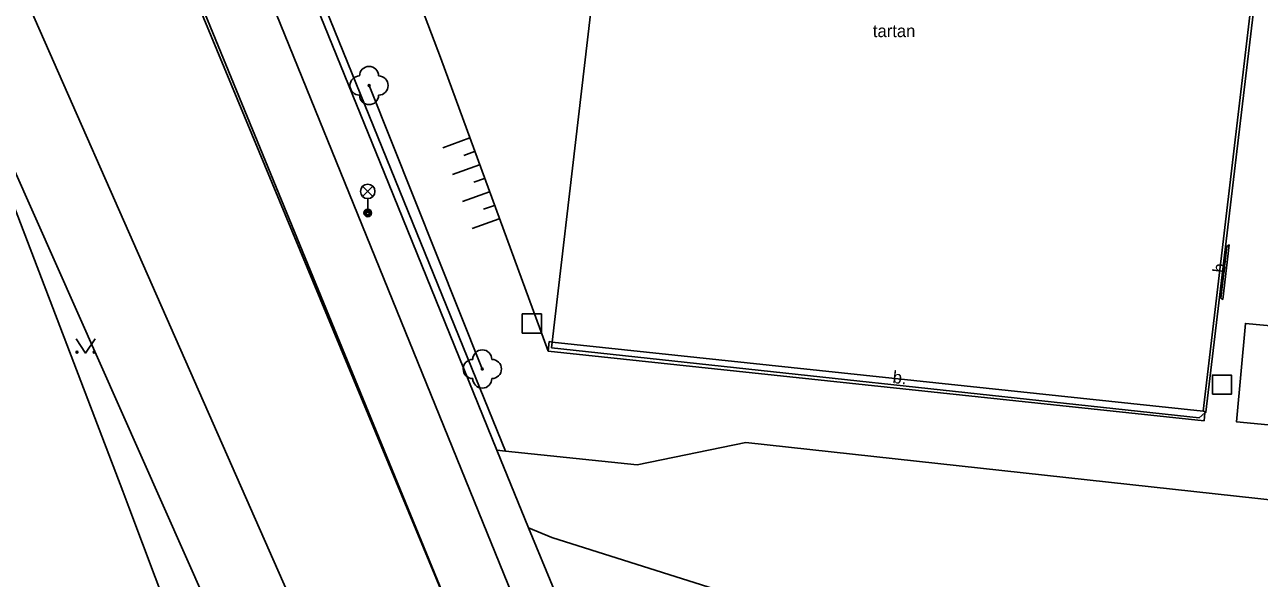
# Model space of a CAD drawing. Extents: x -595546 to -593986, y -1160845 to -1159202.
# Drawn here: x -594568 to -594503.5, y -1159895.1 to -1159866.2 of the extents above; entities that cross this region are included whole.
import ezdxf

# ---------------------------------------------------------------- set-up
doc = ezdxf.new("R2010")
doc.units = 0
for name, color, linetype in [('DOP - rozhrani ploch obecne', 7, 'Continuous'), ('Level 22', 7, 'Continuous'), ('Level 26', 7, 'Continuous'), ('Level 33', 7, 'Continuous'), ('Level 36', 7, 'Continuous'), ('Specificka linie pasportu komunikaci', 7, 'Continuous'), ('TM - budovy kovove - VP', 7, 'Continuous'), ('TM - chodniky - VP', 7, 'Continuous'), ('TM - horni hrana svahu', 7, 'Continuous'), ('TM - komunikace - VP', 7, 'Continuous'), ('TM - letecke snimky - pomocna linie', 7, 'Continuous'), ('TM - plot drateny_ kovovy - VP', 7, 'Continuous'), ('TM - plot zivy neuzavreny', 7, 'Continuous'), ('TM - podezdivka plotu - VP', 7, 'Continuous'), ('TM - popis povrchu', 7, 'Continuous'), ('TM - rozhrani ploch obecne - VP', 7, 'Continuous'), ('TM - srafovani', 7, 'Continuous')]:
    doc.layers.add(name, color=color, linetype=linetype)

msp = doc.modelspace()

# ---------------------------------------------------------------- linework, layer by layer
at = {"layer": 'DOP - rozhrani ploch obecne'}
for points in [[(-594554.05, -1159906.48), (-594574.25, -1159860.99)], [(-594570.82, -1159869.85), (-594562.88, -1159890.58)], [(-594562.88, -1159890.58), (-594562.57, -1159891.42)], [(-594562.57, -1159891.42), (-594558.39, -1159902.53)], [(-594562.57, -1159891.42), (-594558.39, -1159902.53)]]:
    msp.add_lwpolyline(points, dxfattribs=at)
at = {"layer": 'Level 22'}
for centre in [(-594550.01, -1159869.37), (-594544.09, -1159884.19)]:
    msp.add_circle(centre, 0.05, dxfattribs=at)
for centre, start, end in [((-594550.01, -1159868.87), 0, 180), ((-594550.51, -1159869.37), 90, 270), ((-594549.51, -1159869.37), 270, 90), ((-594550.01, -1159869.87), 180, 0), ((-594544.09, -1159883.69), 0, 180), ((-594544.59, -1159884.19), 90, 270), ((-594543.59, -1159884.19), 270, 90), ((-594544.09, -1159884.69), 180, 0)]:
    msp.add_arc(centre, 0.5, start, end, dxfattribs=at)
at = {"layer": 'Level 26'}
for points in [[(-594542, -1159882.31), (-594541, -1159882.31), (-594541, -1159881.31), (-594542, -1159881.31)], [(-594505.92, -1159885.51), (-594504.92, -1159885.51), (-594504.92, -1159884.51), (-594505.92, -1159884.51)]]:
    msp.add_lwpolyline(points, close=True, dxfattribs=at)
at = {"layer": 'Level 33'}
for p, q in [((-594550.345, -1159875.17), (-594549.815, -1159874.64)), ((-594550.345, -1159874.64), (-594549.815, -1159875.17)), ((-594550.08, -1159875.28), (-594550.08, -1159876.03))]:
    msp.add_line(p, q, dxfattribs=at)
for centre, radius in [((-594550.08, -1159874.905), 0.375), ((-594550.08, -1159876.03), 0.2), ((-594550.08, -1159876.03), 0.145), ((-594550.08, -1159876.03), 0.0876)]:
    msp.add_circle(centre, radius, dxfattribs=at)
at = {"layer": 'Level 36'}
msp.add_lwpolyline([(-594565.33, -1159882.61), (-594564.83, -1159883.36), (-594564.33, -1159882.61)], dxfattribs=at)
for centre in [(-594565.28, -1159883.31), (-594564.381, -1159883.31)]:
    msp.add_circle(centre, 0.05, dxfattribs=at)
at = {"layer": 'Specificka linie pasportu komunikaci'}
msp.add_lwpolyline([(-594586.63, -1159795.25), (-594584.88, -1159801.73), (-594582.83, -1159807.79), (-594578.37, -1159818.9), (-594571.13, -1159835.74), (-594560.28, -1159861.92), (-594560.09, -1159862.37), (-594543.98, -1159901.22)], dxfattribs=at)
at = {"layer": 'TM - budovy kovove - VP'}
msp.add_lwpolyline([(-594501.54, -1159887.25), (-594504.66, -1159886.95), (-594504.19, -1159881.81), (-594500.98, -1159882.11), (-594501.54, -1159887.25)], dxfattribs=at)
at = {"layer": 'TM - chodniky - VP'}
for points in [[(-594543.33, -1159888.44), (-594541.67, -1159892.49)], [(-594541.67, -1159892.49), (-594540.34, -1159895.73)]]:
    msp.add_lwpolyline(points, dxfattribs=at)
at = {"layer": 'TM - horni hrana svahu'}
msp.add_lwpolyline([(-594540.65, -1159883.25), (-594546.27, -1159867.91), (-594552.82, -1159850.66), (-594555.94, -1159842.1), (-594555.48, -1159834.49), (-594550.05, -1159833.49)], dxfattribs=at)
at = {"layer": 'TM - komunikace - VP'}
for points in [[(-594565.2, -1159840.16), (-594539.35, -1159903.78)], [(-594543.98, -1159901.22), (-594559.98, -1159862.22), (-594560.09, -1159861.95), (-594568.23, -1159842.1)]]:
    msp.add_lwpolyline(points, dxfattribs=at)
at = {"layer": 'TM - letecke snimky - pomocna linie'}
for points in [[(-594545.31, -1159910.35), (-594552.05, -1159900.91), (-594576.79, -1159844.82), (-594580.96, -1159844.23)], [(-594541.67, -1159892.49), (-594540.46, -1159893), (-594510.86, -1159902.35), (-594510.81, -1159902.14), (-594510.72, -1159901.92), (-594510.61, -1159901.72), (-594510.48, -1159901.53), (-594510.32, -1159901.36), (-594510.14, -1159901.21), (-594509.94, -1159901.08), (-594509.73, -1159900.98), (-594509.51, -1159900.91), (-594509.18, -1159900.84), (-594508.92, -1159900.82), (-594508.69, -1159900.84), (-594508.46, -1159900.88)]]:
    msp.add_lwpolyline(points, dxfattribs=at)
at = {"layer": 'TM - plot drateny_ kovovy - VP'}
for points in [[(-594540.43, -1159882.78), (-594536.3, -1159847.43)], [(-594518.34, -1159849.3), (-594502.52, -1159851.08), (-594502.27, -1159851.37), (-594502.11, -1159851.56), (-594506.26, -1159886.45), (-594506.31, -1159886.49)], [(-594548.85, -1159873.77), (-594553.42, -1159862.52)], [(-594542.88, -1159888.49), (-594548.85, -1159873.77)], [(-594540.47, -1159883.09), (-594540.43, -1159882.78)], [(-594540.47, -1159883.09), (-594506.61, -1159886.74)], [(-594506.31, -1159886.49), (-594506.61, -1159886.74)], [(-594542.88, -1159888.49), (-594543.33, -1159888.44)], [(-594477.88, -1159893.77), (-594530.31, -1159888.03), (-594535.99, -1159889.2), (-594542.88, -1159888.49)]]:
    msp.add_lwpolyline(points, dxfattribs=at)
at = {"layer": 'TM - plot zivy neuzavreny'}
msp.add_lwpolyline([(-594544.09, -1159884.19), (-594550.01, -1159869.37)], dxfattribs=at)
at = {"layer": 'TM - podezdivka plotu - VP'}
for points in [[(-594553.79, -1159862.67), (-594549.22, -1159873.92)], [(-594549.22, -1159873.92), (-594543.33, -1159888.44)]]:
    msp.add_lwpolyline(points, dxfattribs=at)
at = {"layer": 'TM - rozhrani ploch obecne - VP'}
for points in [[(-594536.3, -1159847.43), (-594502.27, -1159851.37), (-594506.4, -1159886.4)], [(-594505.48, -1159880.49), (-594505.16, -1159877.78), (-594505.04, -1159877.7), (-594505.38, -1159880.55), (-594505.48, -1159880.49)], [(-594540.6, -1159882.76), (-594540.65, -1159883.25)], [(-594540.43, -1159882.78), (-594540.6, -1159882.76)], [(-594506.3, -1159886.41), (-594506.4, -1159886.4), (-594540.43, -1159882.78)], [(-594506.35, -1159886.9), (-594540.65, -1159883.25)], [(-594506.31, -1159886.49), (-594506.35, -1159886.9)], [(-594506.3, -1159886.41), (-594506.31, -1159886.49)]]:
    msp.add_lwpolyline(points, dxfattribs=at)
at = {"layer": 'TM - srafovani'}
for points in [[(-594544.74, -1159872.11), (-594546.15, -1159872.62)], [(-594544.49, -1159872.82), (-594545.05, -1159873.02)], [(-594544.23, -1159873.52), (-594545.64, -1159874.03)], [(-594543.98, -1159874.23), (-594544.54, -1159874.43)], [(-594543.72, -1159874.93), (-594545.13, -1159875.44)], [(-594543.46, -1159875.64), (-594544.03, -1159875.84)], [(-594543.21, -1159876.34), (-594544.62, -1159876.85)]]:
    msp.add_lwpolyline(points, dxfattribs=at)

# ---------------------------------------------------------------- texts
at = {"layer": 'TM - popis povrchu'}
msp.add_text('tartan', height=0.65, dxfattribs=at).set_placement((-594523.67, -1159866.84))
for rotation, p in [(83.19687, (-594505.27, -1159879.19)), (353.92579, (-594522.66, -1159884.92))]:
    msp.add_text('b.', height=0.65, rotation=rotation, dxfattribs=at).set_placement(p)

doc.saveas('drawing.dxf')
